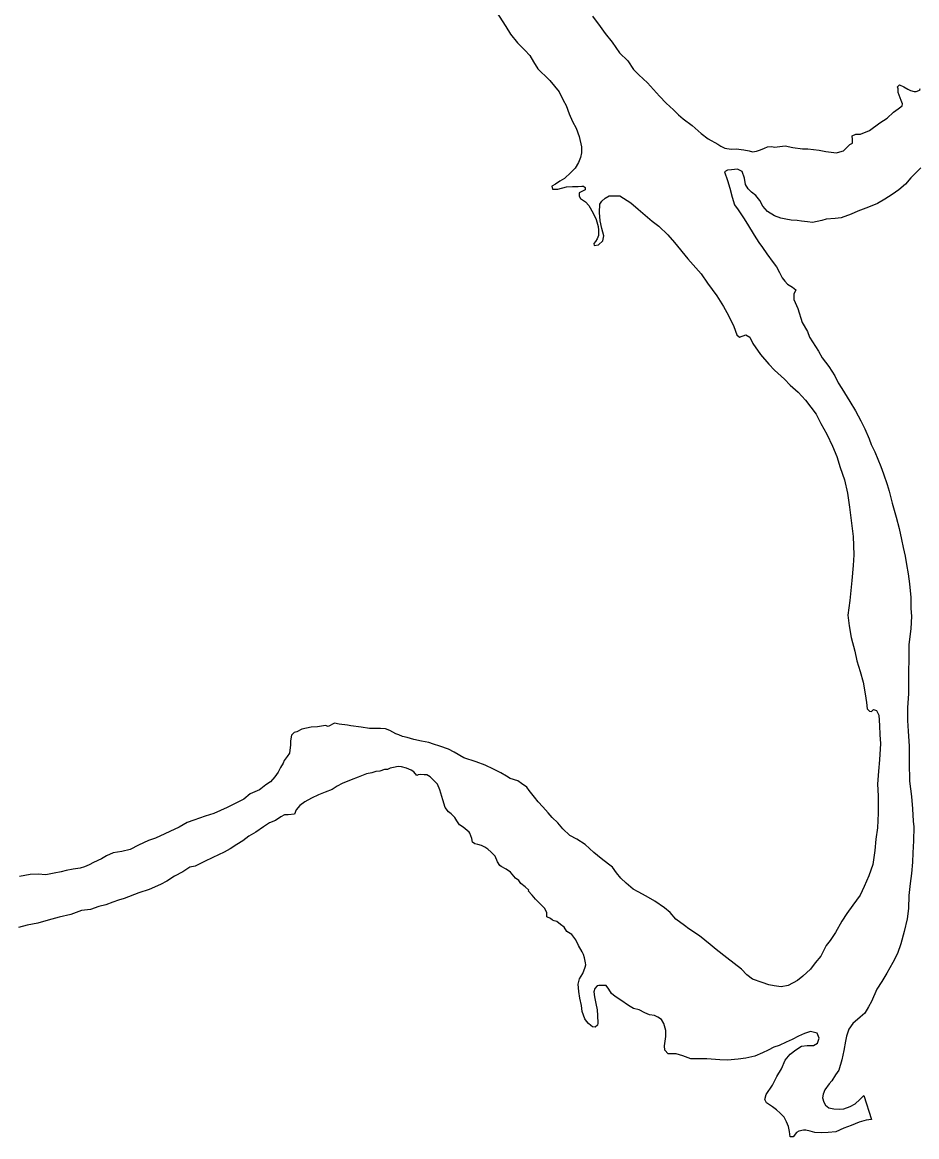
# Model space of a CAD drawing. Extents: x -939622 to -934245, y 1383184 to 1385301.
# Drawn here: x -936268 to -936258, y 1384998.23 to 1385010.68 of the extents above; entities that cross this region are included whole.
import ezdxf

# ---------------------------------------------------------------- set-up
doc = ezdxf.new("R2010")
doc.units = 0
doc.layers.add('9', color=7, linetype='Continuous')

msp = doc.modelspace()

# ---------------------------------------------------------------- linework, layer by layer
at = {"layer": '9'}
for points in [[(-936263.106, 1385011.403), (-936263.063, 1385011.341), (-936262.972, 1385011.218), (-936262.908, 1385011.12), (-936262.802, 1385010.946), (-936262.705, 1385010.806), (-936262.599, 1385010.638), (-936262.547, 1385010.551), (-936262.468, 1385010.456), (-936262.384, 1385010.372), (-936262.329, 1385010.313), (-936262.287, 1385010.244), (-936262.241, 1385010.166), (-936262.196, 1385010.119), (-936262.163, 1385010.089), (-936262.108, 1385010.035)], [(-936261.631, 1385010.754), (-936261.543, 1385010.637), (-936261.489, 1385010.559), (-936261.41, 1385010.461), (-936261.328, 1385010.344), (-936261.235, 1385010.255), (-936261.171, 1385010.159), (-936261.11, 1385010.097), (-936261.014, 1385010.01), (-936260.947, 1385009.933), (-936260.881, 1385009.861), (-936260.805, 1385009.783), (-936260.724, 1385009.706), (-936260.669, 1385009.652), (-936260.615, 1385009.605), (-936260.516, 1385009.53), (-936260.413, 1385009.441), (-936260.335, 1385009.381), (-936260.229, 1385009.322), (-936260.193, 1385009.301), (-936260.148, 1385009.278), (-936260.079, 1385009.269), (-936260.022, 1385009.27), (-936259.938, 1385009.258), (-936259.878, 1385009.247), (-936259.839, 1385009.238), (-936259.797, 1385009.244), (-936259.752, 1385009.26), (-936259.707, 1385009.278), (-936259.671, 1385009.293), (-936259.626, 1385009.297), (-936259.593, 1385009.291), (-936259.476, 1385009.304), (-936259.389, 1385009.286), (-936259.281, 1385009.272), (-936259.221, 1385009.27), (-936259.095, 1385009.255), (-936259.02, 1385009.241)], [(-936262.108, 1385010.035), (-936262.003, 1385009.907), (-936261.957, 1385009.814), (-936261.923, 1385009.754), (-936261.89, 1385009.661), (-936261.853, 1385009.577), (-936261.811, 1385009.5), (-936261.777, 1385009.41), (-936261.752, 1385009.293), (-936261.752, 1385009.227), (-936261.763, 1385009.173), (-936261.784, 1385009.118), (-936261.822, 1385009.055), (-936261.87, 1385009.007), (-936261.944, 1385008.94), (-936261.995, 1385008.91), (-936262.043, 1385008.876), (-936262.085, 1385008.852), (-936262.075, 1385008.822), (-936262.015, 1385008.822), (-936261.92, 1385008.847), (-936261.851, 1385008.851), (-936261.791, 1385008.851), (-936261.749, 1385008.854), (-936261.728, 1385008.854), (-936261.713, 1385008.837), (-936261.713, 1385008.813), (-936261.733, 1385008.803), (-936261.757, 1385008.791), (-936261.778, 1385008.779), (-936261.778, 1385008.743), (-936261.763, 1385008.716), (-936261.709, 1385008.68), (-936261.672, 1385008.636), (-936261.621, 1385008.552), (-936261.587, 1385008.483), (-936261.566, 1385008.402), (-936261.562, 1385008.363), (-936261.562, 1385008.303), (-936261.577, 1385008.264), (-936261.594, 1385008.234), (-936261.615, 1385008.213), (-936261.609, 1385008.189), (-936261.561, 1385008.198), (-936261.513, 1385008.243), (-936261.502, 1385008.3), (-936261.523, 1385008.381), (-936261.545, 1385008.465), (-936261.552, 1385008.561), (-936261.549, 1385008.652), (-936261.523, 1385008.688), (-936261.487, 1385008.721), (-936261.442, 1385008.745), (-936261.403, 1385008.746), (-936261.325, 1385008.746), (-936261.202, 1385008.666), (-936261.117, 1385008.598), (-936260.963, 1385008.461), (-936260.888, 1385008.407), (-936260.788, 1385008.309), (-936260.713, 1385008.225), (-936260.564, 1385008.04), (-936260.416, 1385007.876), (-936260.344, 1385007.771), (-936260.238, 1385007.628), (-936260.165, 1385007.511), (-936260.107, 1385007.407), (-936260.049, 1385007.287), (-936260.016, 1385007.191), (-936259.985, 1385007.167), (-936259.914, 1385007.192), (-936259.871, 1385007.168), (-936259.835, 1385007.096), (-936259.75, 1385006.971), (-936259.659, 1385006.866), (-936259.596, 1385006.798), (-936259.484, 1385006.696), (-936259.418, 1385006.631), (-936259.33, 1385006.553), (-936259.246, 1385006.464), (-936259.127, 1385006.306), (-936259.076, 1385006.201), (-936259.009, 1385006.081), (-936258.945, 1385005.95), (-936258.899, 1385005.833), (-936258.859, 1385005.71), (-936258.813, 1385005.572), (-936258.779, 1385005.425), (-936258.757, 1385005.266), (-936258.738, 1385005.119), (-936258.713, 1385004.939), (-936258.708, 1385004.735), (-936258.713, 1385004.615), (-936258.73, 1385004.446), (-936258.752, 1385004.224), (-936258.775, 1385004.062), (-936258.759, 1385003.941), (-936258.737, 1385003.81), (-936258.697, 1385003.657), (-936258.672, 1385003.549), (-936258.635, 1385003.432)], [(-936259.02, 1385009.241), (-936258.9, 1385009.227), (-936258.864, 1385009.239), (-936258.822, 1385009.248), (-936258.784, 1385009.285), (-936258.751, 1385009.318), (-936258.721, 1385009.336), (-936258.724, 1385009.375), (-936258.725, 1385009.417), (-936258.686, 1385009.436), (-936258.632, 1385009.433), (-936258.533, 1385009.476), (-936258.417, 1385009.561), (-936258.333, 1385009.613), (-936258.265, 1385009.679), (-936258.211, 1385009.719), (-936258.166, 1385009.752), (-936258.164, 1385009.773), (-936258.179, 1385009.812), (-936258.213, 1385009.899), (-936258.213, 1385009.941), (-936258.219, 1385009.965), (-936258.195, 1385009.986), (-936258.147, 1385009.962), (-936258.105, 1385009.939), (-936258.072, 1385009.924)], [(-936258.072, 1385009.924), (-936258.033, 1385009.912), (-936258.012, 1385009.912), (-936257.982, 1385009.921), (-936257.967, 1385009.931), (-936257.97, 1385009.942)], [(-936257.96, 1385009.057), (-936258.011, 1385009.008), (-936258.071, 1385008.948), (-936258.13, 1385008.875), (-936258.205, 1385008.812), (-936258.279, 1385008.76), (-936258.36, 1385008.708), (-936258.443, 1385008.66), (-936258.545, 1385008.62), (-936258.664, 1385008.574), (-936258.739, 1385008.54), (-936258.85, 1385008.5), (-936258.916, 1385008.494), (-936259.015, 1385008.484), (-936259.065, 1385008.469), (-936259.17, 1385008.447), (-936259.224, 1385008.456), (-936259.293, 1385008.464), (-936259.341, 1385008.47), (-936259.407, 1385008.472), (-936259.467, 1385008.484), (-936259.524, 1385008.498), (-936259.594, 1385008.522), (-936259.672, 1385008.569), (-936259.726, 1385008.632), (-936259.76, 1385008.695), (-936259.802, 1385008.749), (-936259.85, 1385008.787), (-936259.887, 1385008.823), (-936259.917, 1385008.871), (-936259.93, 1385008.943), (-936259.954, 1385009.018), (-936260.008, 1385009.044), (-936260.074, 1385009.038), (-936260.119, 1385009.032), (-936260.155, 1385009.013), (-936260.121, 1385008.917), (-936260.094, 1385008.831), (-936260.069, 1385008.732), (-936260.041, 1385008.645), (-936260.002, 1385008.588), (-936259.941, 1385008.501), (-936259.896, 1385008.43), (-936259.82, 1385008.307), (-936259.768, 1385008.226), (-936259.729, 1385008.169), (-936259.68, 1385008.098), (-936259.611, 1385007.999), (-936259.571, 1385007.951), (-936259.538, 1385007.889), (-936259.508, 1385007.829), (-936259.48, 1385007.793), (-936259.45, 1385007.757), (-936259.393, 1385007.727), (-936259.354, 1385007.695), (-936259.38, 1385007.646), (-936259.38, 1385007.586), (-936259.334, 1385007.485), (-936259.285, 1385007.332), (-936259.224, 1385007.23), (-936259.203, 1385007.167), (-936259.136, 1385007.062), (-936259.103, 1385007.009), (-936259.06, 1385006.937), (-936258.987, 1385006.838), (-936258.921, 1385006.734), (-936258.884, 1385006.656), (-936258.842, 1385006.593), (-936258.751, 1385006.447), (-936258.69, 1385006.342), (-936258.629, 1385006.231), (-936258.584, 1385006.141), (-936258.535, 1385006.031), (-936258.513, 1385005.968), (-936258.471, 1385005.887), (-936258.407, 1385005.722), (-936258.376, 1385005.638), (-936258.333, 1385005.519), (-936258.312, 1385005.444), (-936258.278, 1385005.312), (-936258.234, 1385005.156), (-936258.2, 1385005.027), (-936258.173, 1385004.904), (-936258.154, 1385004.817), (-936258.135, 1385004.718), (-936258.12, 1385004.625), (-936258.101, 1385004.523), (-936258.085, 1385004.412), (-936258.069, 1385004.256), (-936258.071, 1385004.133), (-936258.061, 1385004.049), (-936258.069, 1385003.908), (-936258.092, 1385003.733), (-936258.091, 1385003.541), (-936258.096, 1385003.454), (-936258.095, 1385003.331), (-936258.097, 1385003.186), (-936258.108, 1385003.024), (-936258.107, 1385002.883), (-936258.1, 1385002.763)], [(-936258.635, 1385003.432), (-936258.602, 1385003.312), (-936258.58, 1385003.183), (-936258.564, 1385003.084), (-936258.56, 1385003.012), (-936258.533, 1385002.988), (-936258.509, 1385002.985), (-936258.488, 1385003.006), (-936258.455, 1385002.995), (-936258.428, 1385002.944), (-936258.421, 1385002.827), (-936258.417, 1385002.722), (-936258.411, 1385002.628), (-936258.421, 1385002.442), (-936258.432, 1385002.319), (-936258.443, 1385002.172), (-936258.436, 1385002.043), (-936258.435, 1385001.847), (-936258.443, 1385001.685), (-936258.463, 1385001.559), (-936258.474, 1385001.43), (-936258.494, 1385001.273), (-936258.538, 1385001.147), (-936258.591, 1385001.029), (-936258.638, 1385000.93), (-936258.718, 1385000.821), (-936258.786, 1385000.727), (-936258.84, 1385000.64), (-936258.914, 1385000.513), (-936258.973, 1385000.426), (-936259.015, 1385000.368), (-936259.077, 1385000.251), (-936259.139, 1385000.175), (-936259.193, 1385000.106), (-936259.276, 1385000.027), (-936259.338, 1384999.978), (-936259.443, 1384999.924), (-936259.518, 1384999.908), (-936259.599, 1384999.919), (-936259.659, 1384999.928), (-936259.731, 1384999.954), (-936259.839, 1384999.993), (-936259.903, 1385000.04), (-936259.963, 1385000.103), (-936260.126, 1385000.231), (-936260.247, 1385000.326), (-936260.313, 1385000.38), (-936260.434, 1385000.478), (-936260.551, 1385000.555), (-936260.599, 1385000.591), (-936260.699, 1385000.665), (-936260.759, 1385000.737), (-936260.826, 1385000.79), (-936260.931, 1385000.865), (-936261.031, 1385000.921), (-936261.118, 1385000.968), (-936261.175, 1385000.998), (-936261.253, 1385001.064), (-936261.311, 1385001.12), (-936261.359, 1385001.183), (-936261.405, 1385001.246), (-936261.45, 1385001.278), (-936261.531, 1385001.341), (-936261.613, 1385001.409), (-936261.712, 1385001.496), (-936261.806, 1385001.558), (-936261.881, 1385001.6), (-936261.96, 1385001.674), (-936262.017, 1385001.74), (-936262.08, 1385001.799), (-936262.126, 1385001.853), (-936262.186, 1385001.919), (-936262.238, 1385001.975), (-936262.277, 1385002.026), (-936262.338, 1385002.101), (-936262.365, 1385002.137), (-936262.422, 1385002.181), (-936262.464, 1385002.208), (-936262.551, 1385002.234), (-936262.591, 1385002.261), (-936262.654, 1385002.3), (-936262.735, 1385002.341), (-936262.828, 1385002.386), (-936262.931, 1385002.421), (-936263.069, 1385002.468), (-936263.177, 1385002.53), (-936263.24, 1385002.563), (-936263.337, 1385002.595), (-936263.406, 1385002.619), (-936263.46, 1385002.636), (-936263.541, 1385002.654), (-936263.628, 1385002.671), (-936263.703, 1385002.694), (-936263.754, 1385002.706), (-936263.796, 1385002.724), (-936263.829, 1385002.736), (-936263.896, 1385002.771), (-936263.944, 1385002.789), (-936263.998, 1385002.794), (-936264.055, 1385002.794), (-936264.121, 1385002.793)], [(-936264.121, 1385002.793), (-936264.214, 1385002.808), (-936264.331, 1385002.822), (-936264.37, 1385002.831), (-936264.463, 1385002.842), (-936264.514, 1385002.854), (-936264.586, 1385002.817), (-936264.616, 1385002.826), (-936264.705, 1385002.813), (-936264.774, 1385002.81), (-936264.879, 1385002.785), (-936264.936, 1385002.757), (-936264.963, 1385002.751), (-936264.996, 1385002.721), (-936265.004, 1385002.655), (-936265.007, 1385002.613), (-936265.018, 1385002.519), (-936265.042, 1385002.48), (-936265.078, 1385002.438), (-936265.089, 1385002.408), (-936265.116, 1385002.36), (-936265.142, 1385002.305), (-936265.181, 1385002.254), (-936265.229, 1385002.197), (-936265.282, 1385002.163), (-936265.336, 1385002.118), (-936265.351, 1385002.109), (-936265.456, 1385002.063), (-936265.527, 1385002.005), (-936265.608, 1385001.965), (-936265.715, 1385001.911), (-936265.862, 1385001.846), (-936265.96, 1385001.813), (-936266.086, 1385001.77), (-936266.161, 1385001.742), (-936266.25, 1385001.69), (-936266.355, 1385001.642), (-936266.409, 1385001.617), (-936266.516, 1385001.568), (-936266.594, 1385001.541), (-936266.705, 1385001.492), (-936266.8, 1385001.443), (-936266.893, 1385001.418), (-936266.989, 1385001.403), (-936267.064, 1385001.372), (-936267.12, 1385001.338), (-936267.21, 1385001.296), (-936267.258, 1385001.271), (-936267.308, 1385001.25), (-936267.359, 1385001.235), (-936267.437, 1385001.222), (-936267.512, 1385001.206), (-936267.569, 1385001.191), (-936267.647, 1385001.178), (-936267.74, 1385001.16), (-936267.827, 1385001.168), (-936267.917, 1385001.164), (-936268.036, 1385001.142)], [(-936258.1, 1385002.763), (-936258.087, 1385002.595), (-936258.088, 1385002.415), (-936258.084, 1385002.207), (-936258.061, 1385002.033), (-936258.051, 1385001.895), (-936258.044, 1385001.76), (-936258.038, 1385001.697), (-936258.04, 1385001.538), (-936258.048, 1385001.403), (-936258.053, 1385001.301), (-936258.064, 1385001.174), (-936258.078, 1385001.063), (-936258.092, 1385000.928), (-936258.097, 1385000.784), (-936258.111, 1385000.669), (-936258.146, 1385000.525), (-936258.181, 1385000.386), (-936258.219, 1385000.281), (-936258.273, 1385000.179), (-936258.338, 1385000.061), (-936258.394, 1384999.967), (-936258.45, 1384999.883), (-936258.509, 1384999.744), (-936258.545, 1384999.684), (-936258.583, 1384999.612), (-936258.637, 1384999.569), (-936258.72, 1384999.499), (-936258.762, 1384999.436), (-936258.791, 1384999.355), (-936258.8, 1384999.301), (-936258.82, 1384999.195), (-936258.843, 1384999.09), (-936258.875, 1384998.976), (-936258.911, 1384998.924), (-936258.955, 1384998.858), (-936258.982, 1384998.822), (-936259.033, 1384998.758), (-936259.05, 1384998.707), (-936259.056, 1384998.668), (-936259.044, 1384998.617), (-936259.025, 1384998.584), (-936258.986, 1384998.557), (-936258.932, 1384998.546), (-936258.872, 1384998.54), (-936258.821, 1384998.543), (-936258.749, 1384998.571), (-936258.693, 1384998.599), (-936258.639, 1384998.647), (-936258.597, 1384998.692), (-936258.511, 1384998.426), (-936258.571, 1384998.416), (-936258.646, 1384998.395), (-936258.736, 1384998.358), (-936258.82, 1384998.327), (-936258.909, 1384998.288), (-936258.993, 1384998.278), (-936259.065, 1384998.277), (-936259.143, 1384998.28), (-936259.194, 1384998.294), (-936259.245, 1384998.306), (-936259.269, 1384998.306), (-936259.323, 1384998.293), (-936259.347, 1384998.281), (-936259.386, 1384998.233), (-936259.419, 1384998.233), (-936259.428, 1384998.29), (-936259.437, 1384998.347), (-936259.459, 1384998.398), (-936259.486, 1384998.451), (-936259.531, 1384998.496), (-936259.571, 1384998.532), (-936259.616, 1384998.565), (-936259.652, 1384998.588), (-936259.685, 1384998.612), (-936259.703, 1384998.648), (-936259.689, 1384998.705), (-936259.618, 1384998.808), (-936259.567, 1384998.904), (-936259.517, 1384998.992), (-936259.476, 1384999.088), (-936259.419, 1384999.155), (-936259.354, 1384999.203), (-936259.294, 1384999.246), (-936259.228, 1384999.252), (-936259.159, 1384999.253), (-936259.114, 1384999.277), (-936259.094, 1384999.334), (-936259.118, 1384999.388), (-936259.19, 1384999.409), (-936259.259, 1384999.387), (-936259.325, 1384999.357), (-936259.397, 1384999.32), (-936259.465, 1384999.29), (-936259.543, 1384999.253), (-936259.6, 1384999.232), (-936259.666, 1384999.201), (-936259.728, 1384999.171), (-936259.815, 1384999.131), (-936259.914, 1384999.109), (-936260.001, 1384999.099)], [(-936263.208, 1385001.842), (-936263.241, 1385001.863), (-936263.278, 1385001.911), (-936263.302, 1385001.995), (-936263.336, 1385002.108), (-936263.363, 1385002.171), (-936263.406, 1385002.216), (-936263.445, 1385002.252), (-936263.481, 1385002.276), (-936263.511, 1385002.278), (-936263.55, 1385002.281), (-936263.577, 1385002.275), (-936263.595, 1385002.269), (-936263.628, 1385002.31), (-936263.655, 1385002.328), (-936263.707, 1385002.349), (-936263.764, 1385002.364), (-936263.803, 1385002.369), (-936263.854, 1385002.36), (-936263.89, 1385002.351), (-936263.922, 1385002.335), (-936263.955, 1385002.335), (-936264.006, 1385002.317), (-936264.051, 1385002.313), (-936264.096, 1385002.298), (-936264.156, 1385002.289), (-936264.249, 1385002.249), (-936264.326, 1385002.221), (-936264.428, 1385002.181), (-936264.485, 1385002.148), (-936264.541, 1385002.114), (-936264.619, 1385002.084), (-936264.691, 1385002.053), (-936264.772, 1385002.017), (-936264.846, 1385001.974), (-936264.903, 1385001.935), (-936264.942, 1385001.886), (-936264.962, 1385001.838), (-936265.031, 1385001.829), (-936265.073, 1385001.828), (-936265.115, 1385001.807), (-936265.172, 1385001.767), (-936265.24, 1385001.74), (-936265.309, 1385001.697), (-936265.395, 1385001.637), (-936265.47, 1385001.591), (-936265.539, 1385001.539), (-936265.607, 1385001.497), (-936265.682, 1385001.448), (-936265.748, 1385001.412), (-936265.873, 1385001.354), (-936265.969, 1385001.308), (-936266.07, 1385001.256), (-936266.13, 1385001.244), (-936266.211, 1385001.192), (-936266.303, 1385001.143), (-936266.387, 1385001.089), (-936266.458, 1385001.049), (-936266.587, 1385000.994), (-936266.701, 1385000.957), (-936266.865, 1385000.896), (-936266.928, 1385000.874), (-936266.991, 1385000.853), (-936267.071, 1385000.825), (-936267.149, 1385000.804), (-936267.242, 1385000.773), (-936267.344, 1385000.76), (-936267.463, 1385000.717), (-936267.592, 1385000.686), (-936267.715, 1385000.652), (-936267.832, 1385000.618), (-936267.948, 1385000.596), (-936268.047, 1385000.572)], [(-936260.001, 1384999.099), (-936260.12, 1384999.087), (-936260.207, 1384999.092), (-936260.351, 1384999.103), (-936260.453, 1384999.102), (-936260.528, 1384999.102), (-936260.619, 1384999.137), (-936260.694, 1384999.157), (-936260.784, 1384999.16), (-936260.82, 1384999.199), (-936260.826, 1384999.25), (-936260.809, 1384999.352), (-936260.81, 1384999.421), (-936260.831, 1384999.496), (-936260.858, 1384999.544), (-936260.898, 1384999.567), (-936260.937, 1384999.588), (-936260.991, 1384999.594), (-936261.045, 1384999.617), (-936261.108, 1384999.65), (-936261.171, 1384999.667), (-936261.225, 1384999.7), (-936261.313, 1384999.757), (-936261.376, 1384999.798), (-936261.415, 1384999.834), (-936261.446, 1384999.882), (-936261.476, 1384999.921), (-936261.506, 1384999.923), (-936261.539, 1384999.923), (-936261.557, 1384999.923), (-936261.578, 1384999.917), (-936261.602, 1384999.887), (-936261.613, 1384999.85), (-936261.607, 1384999.796), (-936261.591, 1384999.721), (-936261.576, 1384999.649), (-936261.575, 1384999.586), (-936261.569, 1384999.502), (-936261.575, 1384999.478), (-936261.601, 1384999.457), (-936261.628, 1384999.46), (-936261.646, 1384999.475), (-936261.674, 1384999.496), (-936261.695, 1384999.522), (-936261.716, 1384999.549), (-936261.744, 1384999.63), (-936261.753, 1384999.699), (-936261.769, 1384999.78), (-936261.781, 1384999.855), (-936261.788, 1384999.936), (-936261.773, 1384999.996), (-936261.738, 1385000.057), (-936261.711, 1385000.126), (-936261.705, 1385000.153), (-936261.706, 1385000.174), (-936261.718, 1385000.231), (-936261.73, 1385000.27), (-936261.743, 1385000.297), (-936261.785, 1385000.369), (-936261.815, 1385000.432), (-936261.861, 1385000.494), (-936261.915, 1385000.524), (-936261.945, 1385000.575), (-936261.988, 1385000.605), (-936262.027, 1385000.637), (-936262.057, 1385000.646), (-936262.078, 1385000.652), (-936262.099, 1385000.67), (-936262.138, 1385000.691), (-936262.139, 1385000.736), (-936262.163, 1385000.783), (-936262.223, 1385000.843), (-936262.266, 1385000.888), (-936262.302, 1385000.93), (-936262.347, 1385000.98), (-936262.341, 1385000.986), (-936262.381, 1385001.025), (-936262.429, 1385001.061), (-936262.453, 1385001.097), (-936262.489, 1385001.123), (-936262.547, 1385001.189), (-936262.595, 1385001.222), (-936262.652, 1385001.251), (-936262.664, 1385001.263), (-936262.691, 1385001.305), (-936262.716, 1385001.368), (-936262.761, 1385001.413), (-936262.8, 1385001.446), (-936262.834, 1385001.469), (-936262.87, 1385001.487), (-936262.912, 1385001.496), (-936262.945, 1385001.505), (-936262.969, 1385001.525), (-936262.978, 1385001.564), (-936263, 1385001.624), (-936263.009, 1385001.636), (-936263.075, 1385001.69), (-936263.117, 1385001.717), (-936263.145, 1385001.761), (-936263.169, 1385001.8), (-936263.208, 1385001.842)]]:
    msp.add_lwpolyline(points, dxfattribs=at)

doc.saveas('drawing.dxf')
